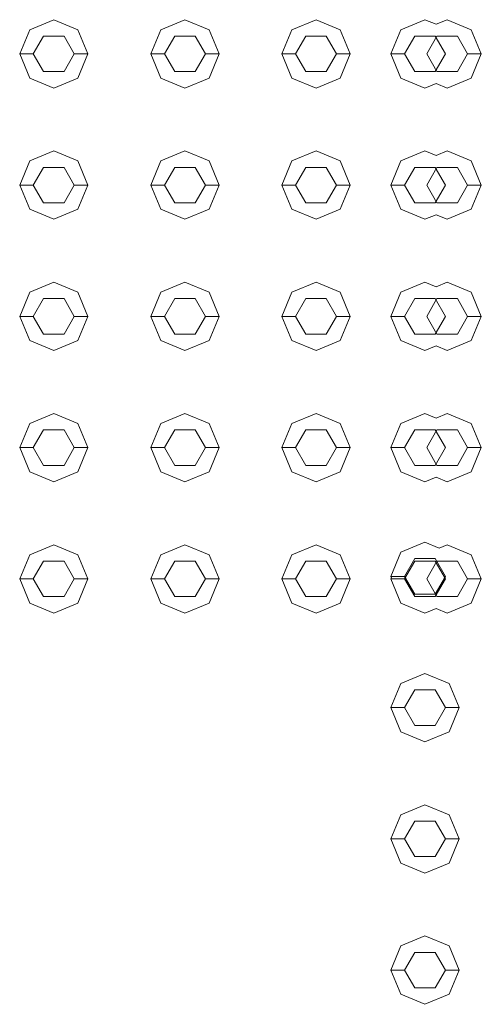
# Model space of a CAD drawing. Header units: millimetres. Extents: x 2 to 902, y -447 to 199.
# Tile 722 of 1056: x 21.955 to 22.293, y 173.377 to 174.097. Entities that reach past the tile are written whole.
import ezdxf

# ---------------------------------------------------------------- set-up
doc = ezdxf.new("R2010")
doc.units = ezdxf.units.MM
doc.header["$MEASUREMENT"] = 0
doc.layers.add('IFC-Elemento construtivo genérico-Contorno', color=253, linetype='Continuous', lineweight=5)

msp = doc.modelspace()

# ---------------------------------------------------------------- linework, layer by layer
at = {"layer": 'IFC-Elemento construtivo genérico-Contorno', "color": 7, "lineweight": 5}
for p, q in [((21.96275, 174.08989), (21.98042, 174.09721)), ((21.96275, 174.08989), (21.98042, 174.09721)), ((21.98042, 174.09721), (21.9981, 174.08989)), ((21.98042, 174.09721), (21.9981, 174.08989)), ((22.05874, 174.08989), (22.07642, 174.09721)), ((22.05874, 174.08989), (22.07642, 174.09721)), ((22.07642, 174.09721), (22.0941, 174.08989)), ((22.07642, 174.09721), (22.0941, 174.08989)), ((22.15475, 174.08989), (22.17242, 174.09721)), ((22.15475, 174.08989), (22.17242, 174.09721)), ((22.17242, 174.09721), (22.1901, 174.08989)), ((22.17242, 174.09721), (22.1901, 174.08989)), ((22.23451, 174.08989), (22.25218, 174.09721)), ((22.23451, 174.08989), (22.25218, 174.09721)), ((22.25218, 174.09721), (22.2603, 174.09385)), ((22.25218, 174.09721), (22.2603, 174.09384)), ((22.2603, 174.09385), (22.26842, 174.09721)), ((22.2603, 174.09384), (22.26842, 174.09721)), ((22.26842, 174.09721), (22.2861, 174.08989)), ((22.26842, 174.09721), (22.2861, 174.08989)), ((21.95542, 174.07221), (21.96275, 174.08989)), ((21.95542, 174.07221), (21.96275, 174.08989)), ((21.9981, 174.08989), (22.00542, 174.07221)), ((21.9981, 174.08989), (22.00542, 174.07221)), ((22.05142, 174.07221), (22.05874, 174.08989)), ((22.05142, 174.07221), (22.05874, 174.08989)), ((22.0941, 174.08989), (22.10142, 174.07221)), ((22.0941, 174.08989), (22.10142, 174.07221)), ((22.14742, 174.07221), (22.15475, 174.08989)), ((22.14742, 174.07221), (22.15475, 174.08989)), ((22.1901, 174.08989), (22.19742, 174.07221)), ((22.1901, 174.08989), (22.19742, 174.07221)), ((22.22718, 174.07221), (22.23451, 174.08989)), ((22.22718, 174.07221), (22.23451, 174.08989)), ((22.2861, 174.08989), (22.29342, 174.07221)), ((22.2861, 174.08989), (22.29342, 174.07221)), ((21.96542, 174.07221), (21.97292, 174.0852)), ((21.96542, 174.07221), (21.97292, 174.0852)), ((21.97292, 174.0852), (21.98792, 174.0852)), ((21.97292, 174.0852), (21.98792, 174.0852)), ((21.98792, 174.0852), (21.99542, 174.07221)), ((21.98792, 174.0852), (21.99542, 174.07221)), ((22.06142, 174.07221), (22.06892, 174.0852)), ((22.06142, 174.07221), (22.06892, 174.0852)), ((22.06892, 174.0852), (22.08392, 174.0852)), ((22.06892, 174.0852), (22.08392, 174.0852)), ((22.08392, 174.0852), (22.09142, 174.07221)), ((22.08392, 174.0852), (22.09142, 174.07221)), ((22.15742, 174.07221), (22.16492, 174.0852)), ((22.15742, 174.07221), (22.16492, 174.0852)), ((22.16492, 174.0852), (22.17992, 174.0852)), ((22.16492, 174.0852), (22.17992, 174.0852)), ((22.17992, 174.0852), (22.18742, 174.07221)), ((22.17992, 174.0852), (22.18742, 174.07221)), ((22.23718, 174.07221), (22.24468, 174.0852)), ((22.23718, 174.07221), (22.24468, 174.0852)), ((22.24468, 174.0852), (22.25968, 174.0852)), ((22.24468, 174.0852), (22.25968, 174.0852)), ((22.25342, 174.07221), (22.26092, 174.0852)), ((22.25342, 174.07221), (22.26092, 174.0852)), ((22.25968, 174.0852), (22.26718, 174.07221)), ((22.25968, 174.0852), (22.26718, 174.07221)), ((22.26092, 174.0852), (22.27592, 174.0852)), ((22.26092, 174.0852), (22.27592, 174.0852)), ((22.27592, 174.0852), (22.28342, 174.07221)), ((22.27592, 174.0852), (22.28342, 174.07221)), ((21.95542, 174.07221), (21.96542, 174.07221)), ((21.95542, 174.07221), (21.96275, 174.05454)), ((21.95542, 174.07221), (21.96542, 174.07221)), ((21.95542, 174.07221), (21.96275, 174.05454)), ((21.96542, 174.07221), (21.97292, 174.05922)), ((21.96542, 174.07221), (21.97292, 174.05922)), ((21.98792, 174.05922), (21.99542, 174.07221)), ((21.98792, 174.05922), (21.99542, 174.07221)), ((21.99542, 174.07221), (22.00542, 174.07221)), ((21.99542, 174.07221), (22.00542, 174.07221)), ((21.9981, 174.05454), (22.00542, 174.07221)), ((21.9981, 174.05454), (22.00542, 174.07221)), ((22.05142, 174.07221), (22.06142, 174.07221)), ((22.05142, 174.07221), (22.05874, 174.05454)), ((22.05142, 174.07221), (22.06142, 174.07221)), ((22.05142, 174.07221), (22.05874, 174.05454)), ((22.06142, 174.07221), (22.06892, 174.05922)), ((22.06142, 174.07221), (22.06892, 174.05922)), ((22.08392, 174.05922), (22.09142, 174.07221)), ((22.08392, 174.05922), (22.09142, 174.07221)), ((22.09142, 174.07221), (22.10142, 174.07221)), ((22.09142, 174.07221), (22.10142, 174.07221)), ((22.0941, 174.05454), (22.10142, 174.07221)), ((22.0941, 174.05454), (22.10142, 174.07221)), ((22.14742, 174.07221), (22.15742, 174.07221)), ((22.14742, 174.07221), (22.15475, 174.05454)), ((22.14742, 174.07221), (22.15742, 174.07221)), ((22.14742, 174.07221), (22.15475, 174.05454)), ((22.15742, 174.07221), (22.16492, 174.05922)), ((22.15742, 174.07221), (22.16492, 174.05922)), ((22.17992, 174.05922), (22.18742, 174.07221)), ((22.17992, 174.05922), (22.18742, 174.07221)), ((22.18742, 174.07221), (22.19742, 174.07221)), ((22.18742, 174.07221), (22.19742, 174.07221)), ((22.1901, 174.05454), (22.19742, 174.07221)), ((22.1901, 174.05454), (22.19742, 174.07221)), ((22.22718, 174.07221), (22.23718, 174.07221)), ((22.22718, 174.07221), (22.23451, 174.05454)), ((22.22718, 174.07221), (22.23718, 174.07221)), ((22.22718, 174.07221), (22.23451, 174.05454)), ((22.23718, 174.07221), (22.24468, 174.05922)), ((22.23718, 174.07221), (22.24468, 174.05922)), ((22.25342, 174.07221), (22.26092, 174.05922)), ((22.25342, 174.07221), (22.26092, 174.05922)), ((22.25968, 174.05922), (22.26718, 174.07221)), ((22.25968, 174.05922), (22.26718, 174.07221)), ((22.27592, 174.05922), (22.28342, 174.07221)), ((22.27592, 174.05922), (22.28342, 174.07221)), ((22.28342, 174.07221), (22.29342, 174.07221)), ((22.28342, 174.07221), (22.29342, 174.07221)), ((22.2861, 174.05454), (22.29342, 174.07221)), ((22.2861, 174.05454), (22.29342, 174.07221)), ((21.97292, 174.05922), (21.98792, 174.05922)), ((21.97292, 174.05922), (21.98792, 174.05922)), ((22.06892, 174.05922), (22.08392, 174.05922)), ((22.06892, 174.05922), (22.08392, 174.05922)), ((22.16492, 174.05922), (22.17992, 174.05922)), ((22.16492, 174.05922), (22.17992, 174.05922)), ((22.24468, 174.05922), (22.25968, 174.05922)), ((22.24468, 174.05922), (22.25968, 174.05922)), ((22.26092, 174.05922), (22.27592, 174.05922)), ((22.26092, 174.05922), (22.27592, 174.05922)), ((21.96275, 174.05454), (21.98042, 174.04721)), ((21.96275, 174.05454), (21.98042, 174.04721)), ((21.98042, 174.04721), (21.9981, 174.05454)), ((21.98042, 174.04721), (21.9981, 174.05454)), ((22.05874, 174.05454), (22.07642, 174.04721)), ((22.05874, 174.05454), (22.07642, 174.04721)), ((22.07642, 174.04721), (22.0941, 174.05454)), ((22.07642, 174.04721), (22.0941, 174.05454)), ((22.15475, 174.05454), (22.17242, 174.04721)), ((22.15475, 174.05454), (22.17242, 174.04721)), ((22.17242, 174.04721), (22.1901, 174.05454)), ((22.17242, 174.04721), (22.1901, 174.05454)), ((22.23451, 174.05454), (22.25218, 174.04721)), ((22.23451, 174.05454), (22.25218, 174.04721)), ((22.25218, 174.04721), (22.2603, 174.05057)), ((22.25218, 174.04721), (22.2603, 174.05057)), ((22.2603, 174.05057), (22.26842, 174.04721)), ((22.2603, 174.05057), (22.26842, 174.04721)), ((22.26842, 174.04721), (22.2861, 174.05454)), ((22.26842, 174.04721), (22.2861, 174.05454)), ((21.96275, 173.99389), (21.98042, 174.00121)), ((21.96275, 173.99389), (21.98042, 174.00121)), ((21.98042, 174.00121), (21.9981, 173.99389)), ((21.98042, 174.00121), (21.9981, 173.99389)), ((22.05874, 173.99389), (22.07642, 174.00121)), ((22.05874, 173.99389), (22.07642, 174.00121)), ((22.07642, 174.00121), (22.0941, 173.99389)), ((22.07642, 174.00121), (22.0941, 173.99389)), ((22.15475, 173.99389), (22.17242, 174.00121)), ((22.15475, 173.99389), (22.17242, 174.00121)), ((22.17242, 174.00121), (22.1901, 173.99389)), ((22.17242, 174.00121), (22.1901, 173.99389)), ((22.23451, 173.99389), (22.25218, 174.00121)), ((22.23451, 173.99389), (22.25218, 174.00121)), ((22.25218, 174.00121), (22.2603, 173.99785)), ((22.25218, 174.00121), (22.2603, 173.99785)), ((22.2603, 173.99785), (22.26842, 174.00121)), ((22.2603, 173.99785), (22.26842, 174.00121)), ((22.26842, 174.00121), (22.2861, 173.99389)), ((22.26842, 174.00121), (22.2861, 173.99389)), ((21.95542, 173.97621), (21.96275, 173.99389)), ((21.95542, 173.97621), (21.96275, 173.99389)), ((21.9981, 173.99389), (22.00542, 173.97621)), ((21.9981, 173.99389), (22.00542, 173.97621)), ((22.05142, 173.97621), (22.05874, 173.99389)), ((22.05142, 173.97621), (22.05874, 173.99389)), ((22.0941, 173.99389), (22.10142, 173.97621)), ((22.0941, 173.99389), (22.10142, 173.97621)), ((22.14742, 173.97621), (22.15475, 173.99389)), ((22.14742, 173.97621), (22.15475, 173.99389)), ((22.1901, 173.99389), (22.19742, 173.97621)), ((22.1901, 173.99389), (22.19742, 173.97621)), ((22.22718, 173.97621), (22.23451, 173.99389)), ((22.22718, 173.97621), (22.23451, 173.99389)), ((22.2861, 173.99389), (22.29342, 173.97621)), ((22.2861, 173.99389), (22.29342, 173.97621)), ((21.96542, 173.97621), (21.97292, 173.9892)), ((21.96542, 173.97621), (21.97292, 173.9892)), ((21.97292, 173.9892), (21.98792, 173.9892)), ((21.97292, 173.9892), (21.98792, 173.9892)), ((21.98792, 173.9892), (21.99542, 173.97621)), ((21.98792, 173.9892), (21.99542, 173.97621)), ((22.06142, 173.97621), (22.06892, 173.9892)), ((22.06142, 173.97621), (22.06892, 173.9892)), ((22.06892, 173.9892), (22.08392, 173.9892)), ((22.06892, 173.9892), (22.08392, 173.9892)), ((22.08392, 173.9892), (22.09142, 173.97621)), ((22.08392, 173.9892), (22.09142, 173.97621)), ((22.15742, 173.97621), (22.16492, 173.9892)), ((22.15742, 173.97621), (22.16492, 173.9892)), ((22.16492, 173.9892), (22.17992, 173.9892)), ((22.16492, 173.9892), (22.17992, 173.9892)), ((22.17992, 173.9892), (22.18742, 173.97621)), ((22.17992, 173.9892), (22.18742, 173.97621)), ((22.23718, 173.97621), (22.24468, 173.9892)), ((22.23718, 173.97621), (22.24468, 173.9892)), ((22.24468, 173.9892), (22.25968, 173.9892)), ((22.24468, 173.9892), (22.25968, 173.9892)), ((22.25342, 173.97621), (22.26092, 173.9892)), ((22.25342, 173.97621), (22.26092, 173.9892)), ((22.25968, 173.9892), (22.26718, 173.97621)), ((22.25968, 173.9892), (22.26718, 173.97621)), ((22.26092, 173.9892), (22.27592, 173.9892)), ((22.26092, 173.9892), (22.27592, 173.9892)), ((22.27592, 173.9892), (22.28342, 173.97621)), ((22.27592, 173.9892), (22.28342, 173.97621)), ((21.95542, 173.97621), (21.96542, 173.97621)), ((21.95542, 173.97621), (21.96275, 173.95853)), ((21.95542, 173.97621), (21.96542, 173.97621)), ((21.95542, 173.97621), (21.96275, 173.95853)), ((21.96542, 173.97621), (21.97292, 173.96322)), ((21.96542, 173.97621), (21.97292, 173.96322)), ((21.98792, 173.96322), (21.99542, 173.97621)), ((21.98792, 173.96322), (21.99542, 173.97621)), ((21.99542, 173.97621), (22.00542, 173.97621)), ((21.99542, 173.97621), (22.00542, 173.97621)), ((21.9981, 173.95853), (22.00542, 173.97621)), ((21.9981, 173.95853), (22.00542, 173.97621)), ((22.05142, 173.97621), (22.06142, 173.97621)), ((22.05142, 173.97621), (22.05874, 173.95853)), ((22.05142, 173.97621), (22.06142, 173.97621)), ((22.05142, 173.97621), (22.05874, 173.95853)), ((22.06142, 173.97621), (22.06892, 173.96322)), ((22.06142, 173.97621), (22.06892, 173.96322)), ((22.08392, 173.96322), (22.09142, 173.97621)), ((22.08392, 173.96322), (22.09142, 173.97621)), ((22.09142, 173.97621), (22.10142, 173.97621)), ((22.09142, 173.97621), (22.10142, 173.97621)), ((22.0941, 173.95853), (22.10142, 173.97621)), ((22.0941, 173.95853), (22.10142, 173.97621)), ((22.14742, 173.97621), (22.15742, 173.97621)), ((22.14742, 173.97621), (22.15475, 173.95853)), ((22.14742, 173.97621), (22.15742, 173.97621)), ((22.14742, 173.97621), (22.15475, 173.95853)), ((22.15742, 173.97621), (22.16492, 173.96322)), ((22.15742, 173.97621), (22.16492, 173.96322)), ((22.17992, 173.96322), (22.18742, 173.97621)), ((22.17992, 173.96322), (22.18742, 173.97621)), ((22.18742, 173.97621), (22.19742, 173.97621)), ((22.18742, 173.97621), (22.19742, 173.97621)), ((22.1901, 173.95853), (22.19742, 173.97621)), ((22.1901, 173.95853), (22.19742, 173.97621)), ((22.22718, 173.97621), (22.23718, 173.97621)), ((22.22718, 173.97621), (22.23451, 173.95853)), ((22.22718, 173.97621), (22.23718, 173.97621)), ((22.22718, 173.97621), (22.23451, 173.95853)), ((22.23718, 173.97621), (22.24468, 173.96322)), ((22.23718, 173.97621), (22.24468, 173.96322)), ((22.25342, 173.97621), (22.26092, 173.96322)), ((22.25342, 173.97621), (22.26092, 173.96322)), ((22.25968, 173.96322), (22.26718, 173.97621)), ((22.25968, 173.96322), (22.26718, 173.97621)), ((22.27592, 173.96322), (22.28342, 173.97621)), ((22.27592, 173.96322), (22.28342, 173.97621)), ((22.28342, 173.97621), (22.29342, 173.97621)), ((22.28342, 173.97621), (22.29342, 173.97621)), ((22.2861, 173.95853), (22.29342, 173.97621)), ((22.2861, 173.95853), (22.29342, 173.97621)), ((21.96275, 173.95853), (21.98042, 173.95121)), ((21.96275, 173.95853), (21.98042, 173.95121)), ((21.97292, 173.96322), (21.98792, 173.96322)), ((21.97292, 173.96322), (21.98792, 173.96322)), ((21.98042, 173.95121), (21.9981, 173.95853)), ((21.98042, 173.95121), (21.9981, 173.95853)), ((22.05874, 173.95853), (22.07642, 173.95121)), ((22.05874, 173.95853), (22.07642, 173.95121)), ((22.06892, 173.96322), (22.08392, 173.96322)), ((22.06892, 173.96322), (22.08392, 173.96322)), ((22.07642, 173.95121), (22.0941, 173.95853)), ((22.07642, 173.95121), (22.0941, 173.95853)), ((22.15475, 173.95853), (22.17242, 173.95121)), ((22.15475, 173.95853), (22.17242, 173.95121)), ((22.16492, 173.96322), (22.17992, 173.96322)), ((22.16492, 173.96322), (22.17992, 173.96322)), ((22.17242, 173.95121), (22.1901, 173.95853)), ((22.17242, 173.95121), (22.1901, 173.95853)), ((22.23451, 173.95853), (22.25218, 173.95121)), ((22.23451, 173.95853), (22.25218, 173.95121)), ((22.24468, 173.96322), (22.25968, 173.96322)), ((22.24468, 173.96322), (22.25968, 173.96322)), ((22.26092, 173.96322), (22.27592, 173.96322)), ((22.26092, 173.96322), (22.27592, 173.96322)), ((22.26842, 173.95121), (22.2861, 173.95853)), ((22.26842, 173.95121), (22.2861, 173.95853)), ((22.25218, 173.95121), (22.2603, 173.95456)), ((22.25218, 173.95121), (22.2603, 173.95456)), ((22.2603, 173.95456), (22.26842, 173.95121)), ((22.2603, 173.95456), (22.26842, 173.95121)), ((21.96275, 173.89788), (21.98042, 173.90521)), ((21.96275, 173.89788), (21.98042, 173.90521)), ((21.98042, 173.90521), (21.9981, 173.89788)), ((21.98042, 173.90521), (21.9981, 173.89788)), ((22.05874, 173.89788), (22.07642, 173.90521)), ((22.05874, 173.89788), (22.07642, 173.90521)), ((22.07642, 173.90521), (22.0941, 173.89788)), ((22.07642, 173.90521), (22.0941, 173.89788)), ((22.15475, 173.89788), (22.17242, 173.90521)), ((22.15475, 173.89788), (22.17242, 173.90521)), ((22.17242, 173.90521), (22.1901, 173.89788)), ((22.17242, 173.90521), (22.1901, 173.89788)), ((22.23451, 173.89788), (22.25218, 173.90521)), ((22.23451, 173.89788), (22.25218, 173.90521)), ((22.25218, 173.90521), (22.2603, 173.90185)), ((22.25218, 173.90521), (22.2603, 173.90184)), ((22.2603, 173.90185), (22.26842, 173.90521)), ((22.2603, 173.90184), (22.26842, 173.90521)), ((22.26842, 173.90521), (22.2861, 173.89788)), ((22.26842, 173.90521), (22.2861, 173.89788)), ((21.95542, 173.88021), (21.96275, 173.89788)), ((21.95542, 173.88021), (21.96275, 173.89788)), ((21.96542, 173.88021), (21.97292, 173.8932)), ((21.96542, 173.88021), (21.97292, 173.8932)), ((21.97292, 173.8932), (21.98792, 173.8932)), ((21.97292, 173.8932), (21.98792, 173.8932)), ((21.98792, 173.8932), (21.99542, 173.88021)), ((21.98792, 173.8932), (21.99542, 173.88021)), ((21.9981, 173.89788), (22.00542, 173.88021)), ((21.9981, 173.89788), (22.00542, 173.88021)), ((22.05142, 173.88021), (22.05874, 173.89788)), ((22.05142, 173.88021), (22.05874, 173.89788)), ((22.06142, 173.88021), (22.06892, 173.8932)), ((22.06142, 173.88021), (22.06892, 173.8932)), ((22.06892, 173.8932), (22.08392, 173.8932)), ((22.06892, 173.8932), (22.08392, 173.8932)), ((22.08392, 173.8932), (22.09142, 173.88021)), ((22.08392, 173.8932), (22.09142, 173.88021)), ((22.0941, 173.89788), (22.10142, 173.88021)), ((22.0941, 173.89788), (22.10142, 173.88021)), ((22.14742, 173.88021), (22.15475, 173.89788)), ((22.14742, 173.88021), (22.15475, 173.89788)), ((22.15742, 173.88021), (22.16492, 173.8932)), ((22.15742, 173.88021), (22.16492, 173.8932)), ((22.16492, 173.8932), (22.17992, 173.8932)), ((22.16492, 173.8932), (22.17992, 173.8932)), ((22.17992, 173.8932), (22.18742, 173.88021)), ((22.17992, 173.8932), (22.18742, 173.88021)), ((22.1901, 173.89788), (22.19742, 173.88021)), ((22.1901, 173.89788), (22.19742, 173.88021)), ((22.22718, 173.88021), (22.23451, 173.89788)), ((22.22718, 173.88021), (22.23451, 173.89788)), ((22.23718, 173.88021), (22.24468, 173.8932)), ((22.23718, 173.88021), (22.24468, 173.8932)), ((22.24468, 173.8932), (22.25968, 173.8932)), ((22.24468, 173.8932), (22.25968, 173.8932)), ((22.25342, 173.88021), (22.26092, 173.8932)), ((22.25342, 173.88021), (22.26092, 173.8932)), ((22.25968, 173.8932), (22.26718, 173.88021)), ((22.25968, 173.8932), (22.26718, 173.88021)), ((22.26092, 173.8932), (22.27592, 173.8932)), ((22.26092, 173.8932), (22.27592, 173.8932)), ((22.27592, 173.8932), (22.28342, 173.88021)), ((22.27592, 173.8932), (22.28342, 173.88021)), ((22.2861, 173.89788), (22.29342, 173.88021)), ((22.2861, 173.89788), (22.29342, 173.88021)), ((21.95542, 173.88021), (21.96542, 173.88021)), ((21.95542, 173.88021), (21.96275, 173.86253)), ((21.95542, 173.88021), (21.96542, 173.88021)), ((21.95542, 173.88021), (21.96275, 173.86253)), ((21.96542, 173.88021), (21.97292, 173.86722)), ((21.96542, 173.88021), (21.97292, 173.86722)), ((21.98792, 173.86722), (21.99542, 173.88021)), ((21.98792, 173.86722), (21.99542, 173.88021)), ((21.99542, 173.88021), (22.00542, 173.88021)), ((21.99542, 173.88021), (22.00542, 173.88021)), ((21.9981, 173.86253), (22.00542, 173.88021)), ((21.9981, 173.86253), (22.00542, 173.88021)), ((22.05142, 173.88021), (22.06142, 173.88021)), ((22.05142, 173.88021), (22.05874, 173.86253)), ((22.05142, 173.88021), (22.06142, 173.88021)), ((22.05142, 173.88021), (22.05874, 173.86253)), ((22.06142, 173.88021), (22.06892, 173.86722)), ((22.06142, 173.88021), (22.06892, 173.86722)), ((22.08392, 173.86722), (22.09142, 173.88021)), ((22.08392, 173.86722), (22.09142, 173.88021)), ((22.09142, 173.88021), (22.10142, 173.88021)), ((22.09142, 173.88021), (22.10142, 173.88021)), ((22.0941, 173.86253), (22.10142, 173.88021)), ((22.0941, 173.86253), (22.10142, 173.88021)), ((22.14742, 173.88021), (22.15742, 173.88021)), ((22.14742, 173.88021), (22.15475, 173.86253)), ((22.14742, 173.88021), (22.15742, 173.88021)), ((22.14742, 173.88021), (22.15475, 173.86253)), ((22.15742, 173.88021), (22.16492, 173.86722)), ((22.15742, 173.88021), (22.16492, 173.86722)), ((22.17992, 173.86722), (22.18742, 173.88021)), ((22.17992, 173.86722), (22.18742, 173.88021)), ((22.18742, 173.88021), (22.19742, 173.88021)), ((22.18742, 173.88021), (22.19742, 173.88021)), ((22.1901, 173.86253), (22.19742, 173.88021)), ((22.1901, 173.86253), (22.19742, 173.88021)), ((22.22718, 173.88021), (22.23718, 173.88021)), ((22.22718, 173.88021), (22.23451, 173.86253)), ((22.22718, 173.88021), (22.23718, 173.88021)), ((22.22718, 173.88021), (22.23451, 173.86253)), ((22.23718, 173.88021), (22.24468, 173.86722)), ((22.23718, 173.88021), (22.24468, 173.86722)), ((22.25342, 173.88021), (22.26092, 173.86722)), ((22.25342, 173.88021), (22.26092, 173.86722)), ((22.25968, 173.86722), (22.26718, 173.88021)), ((22.25968, 173.86722), (22.26718, 173.88021)), ((22.27592, 173.86722), (22.28342, 173.88021)), ((22.27592, 173.86722), (22.28342, 173.88021)), ((22.28342, 173.88021), (22.29342, 173.88021)), ((22.28342, 173.88021), (22.29342, 173.88021)), ((22.2861, 173.86253), (22.29342, 173.88021)), ((22.2861, 173.86253), (22.29342, 173.88021)), ((21.96275, 173.86253), (21.98042, 173.85521)), ((21.96275, 173.86253), (21.98042, 173.85521)), ((21.97292, 173.86722), (21.98792, 173.86722)), ((21.97292, 173.86722), (21.98792, 173.86722)), ((21.98042, 173.85521), (21.9981, 173.86253)), ((21.98042, 173.85521), (21.9981, 173.86253)), ((22.05874, 173.86253), (22.07642, 173.85521)), ((22.05874, 173.86253), (22.07642, 173.85521)), ((22.06892, 173.86722), (22.08392, 173.86722)), ((22.06892, 173.86722), (22.08392, 173.86722)), ((22.07642, 173.85521), (22.0941, 173.86253)), ((22.07642, 173.85521), (22.0941, 173.86253)), ((22.15475, 173.86253), (22.17242, 173.85521)), ((22.15475, 173.86253), (22.17242, 173.85521)), ((22.16492, 173.86722), (22.17992, 173.86722)), ((22.16492, 173.86722), (22.17992, 173.86722)), ((22.17242, 173.85521), (22.1901, 173.86253)), ((22.17242, 173.85521), (22.1901, 173.86253)), ((22.23451, 173.86253), (22.25218, 173.85521)), ((22.23451, 173.86253), (22.25218, 173.85521)), ((22.24468, 173.86722), (22.25968, 173.86722)), ((22.24468, 173.86722), (22.25968, 173.86722)), ((22.26092, 173.86722), (22.27592, 173.86722)), ((22.26092, 173.86722), (22.27592, 173.86722)), ((22.26842, 173.85521), (22.2861, 173.86253)), ((22.26842, 173.85521), (22.2861, 173.86253)), ((22.25218, 173.85521), (22.2603, 173.85857)), ((22.25218, 173.85521), (22.2603, 173.85857)), ((22.2603, 173.85857), (22.26842, 173.85521)), ((22.2603, 173.85857), (22.26842, 173.85521)), ((21.96275, 173.80189), (21.98042, 173.80921)), ((21.96275, 173.80189), (21.98042, 173.80921)), ((21.98042, 173.80921), (21.9981, 173.80189)), ((21.98042, 173.80921), (21.9981, 173.80189)), ((22.05874, 173.80189), (22.07642, 173.80921)), ((22.05874, 173.80189), (22.07642, 173.80921)), ((22.07642, 173.80921), (22.0941, 173.80189)), ((22.07642, 173.80921), (22.0941, 173.80189)), ((22.15475, 173.80189), (22.17242, 173.80921)), ((22.15475, 173.80189), (22.17242, 173.80921)), ((22.17242, 173.80921), (22.1901, 173.80189)), ((22.17242, 173.80921), (22.1901, 173.80189)), ((22.23451, 173.80189), (22.25218, 173.80921)), ((22.23451, 173.80189), (22.25218, 173.80921)), ((22.25218, 173.80921), (22.2603, 173.80585)), ((22.25218, 173.80921), (22.2603, 173.80584)), ((22.2603, 173.80585), (22.26842, 173.80921)), ((22.2603, 173.80584), (22.26842, 173.80921)), ((22.26842, 173.80921), (22.2861, 173.80189)), ((22.26842, 173.80921), (22.2861, 173.80189)), ((21.95542, 173.78421), (21.96275, 173.80189)), ((21.95542, 173.78421), (21.96275, 173.80189)), ((21.9981, 173.80189), (22.00542, 173.78421)), ((21.9981, 173.80189), (22.00542, 173.78421)), ((22.05142, 173.78421), (22.05874, 173.80189)), ((22.05142, 173.78421), (22.05874, 173.80189)), ((22.0941, 173.80189), (22.10142, 173.78421)), ((22.0941, 173.80189), (22.10142, 173.78421)), ((22.14742, 173.78421), (22.15475, 173.80189)), ((22.14742, 173.78421), (22.15475, 173.80189)), ((22.1901, 173.80189), (22.19742, 173.78421)), ((22.1901, 173.80189), (22.19742, 173.78421)), ((22.22718, 173.78421), (22.23451, 173.80189)), ((22.22718, 173.78421), (22.23451, 173.80189)), ((22.2861, 173.80189), (22.29342, 173.78421)), ((22.2861, 173.80189), (22.29342, 173.78421)), ((21.96542, 173.78421), (21.97292, 173.7972)), ((21.96542, 173.78421), (21.97292, 173.7972)), ((21.97292, 173.7972), (21.98792, 173.7972)), ((21.97292, 173.7972), (21.98792, 173.7972)), ((21.98792, 173.7972), (21.99542, 173.78421)), ((21.98792, 173.7972), (21.99542, 173.78421)), ((22.06142, 173.78421), (22.06892, 173.7972)), ((22.06142, 173.78421), (22.06892, 173.7972)), ((22.06892, 173.7972), (22.08392, 173.7972)), ((22.06892, 173.7972), (22.08392, 173.7972)), ((22.08392, 173.7972), (22.09142, 173.78421)), ((22.08392, 173.7972), (22.09142, 173.78421)), ((22.15742, 173.78421), (22.16492, 173.7972)), ((22.15742, 173.78421), (22.16492, 173.7972)), ((22.16492, 173.7972), (22.17992, 173.7972)), ((22.16492, 173.7972), (22.17992, 173.7972)), ((22.17992, 173.7972), (22.18742, 173.78421)), ((22.17992, 173.7972), (22.18742, 173.78421)), ((22.23718, 173.78421), (22.24468, 173.7972)), ((22.23718, 173.78421), (22.24468, 173.7972)), ((22.24468, 173.7972), (22.25968, 173.7972)), ((22.24468, 173.7972), (22.25968, 173.7972)), ((22.25342, 173.78421), (22.26092, 173.7972)), ((22.25342, 173.78421), (22.26092, 173.7972)), ((22.25968, 173.7972), (22.26718, 173.78421)), ((22.25968, 173.7972), (22.26718, 173.78421)), ((22.26092, 173.7972), (22.27592, 173.7972)), ((22.26092, 173.7972), (22.27592, 173.7972)), ((22.27592, 173.7972), (22.28342, 173.78421)), ((22.27592, 173.7972), (22.28342, 173.78421)), ((21.95542, 173.78421), (21.96542, 173.78421)), ((21.95542, 173.78421), (21.96275, 173.76653)), ((21.95542, 173.78421), (21.96542, 173.78421)), ((21.95542, 173.78421), (21.96275, 173.76653)), ((21.96542, 173.78421), (21.97292, 173.77121)), ((21.96542, 173.78421), (21.97292, 173.77121)), ((21.98792, 173.77121), (21.99542, 173.78421)), ((21.98792, 173.77121), (21.99542, 173.78421)), ((21.99542, 173.78421), (22.00542, 173.78421)), ((21.99542, 173.78421), (22.00542, 173.78421)), ((21.9981, 173.76653), (22.00542, 173.78421)), ((21.9981, 173.76653), (22.00542, 173.78421)), ((22.05142, 173.78421), (22.06142, 173.78421)), ((22.05142, 173.78421), (22.05874, 173.76653)), ((22.05142, 173.78421), (22.06142, 173.78421)), ((22.05142, 173.78421), (22.05874, 173.76653)), ((22.06142, 173.78421), (22.06892, 173.77121)), ((22.06142, 173.78421), (22.06892, 173.77121)), ((22.08392, 173.77121), (22.09142, 173.78421)), ((22.08392, 173.77121), (22.09142, 173.78421)), ((22.09142, 173.78421), (22.10142, 173.78421)), ((22.09142, 173.78421), (22.10142, 173.78421)), ((22.0941, 173.76653), (22.10142, 173.78421)), ((22.0941, 173.76653), (22.10142, 173.78421)), ((22.14742, 173.78421), (22.15742, 173.78421)), ((22.14742, 173.78421), (22.15475, 173.76653)), ((22.14742, 173.78421), (22.15742, 173.78421)), ((22.14742, 173.78421), (22.15475, 173.76653)), ((22.15742, 173.78421), (22.16492, 173.77121)), ((22.15742, 173.78421), (22.16492, 173.77121)), ((22.17992, 173.77121), (22.18742, 173.78421)), ((22.17992, 173.77121), (22.18742, 173.78421)), ((22.18742, 173.78421), (22.19742, 173.78421)), ((22.18742, 173.78421), (22.19742, 173.78421)), ((22.1901, 173.76653), (22.19742, 173.78421)), ((22.1901, 173.76653), (22.19742, 173.78421)), ((22.22718, 173.78421), (22.23718, 173.78421)), ((22.22718, 173.78421), (22.23451, 173.76653)), ((22.22718, 173.78421), (22.23718, 173.78421)), ((22.22718, 173.78421), (22.23451, 173.76653)), ((22.23718, 173.78421), (22.24468, 173.77121)), ((22.23718, 173.78421), (22.24468, 173.77121)), ((22.25342, 173.78421), (22.26092, 173.77121)), ((22.25342, 173.78421), (22.26092, 173.77121)), ((22.25968, 173.77121), (22.26718, 173.78421)), ((22.25968, 173.77121), (22.26718, 173.78421)), ((22.27592, 173.77121), (22.28342, 173.78421)), ((22.27592, 173.77121), (22.28342, 173.78421)), ((22.28342, 173.78421), (22.29342, 173.78421)), ((22.28342, 173.78421), (22.29342, 173.78421)), ((22.2861, 173.76653), (22.29342, 173.78421)), ((22.2861, 173.76653), (22.29342, 173.78421)), ((21.97292, 173.77121), (21.98792, 173.77121)), ((21.97292, 173.77121), (21.98792, 173.77121)), ((22.06892, 173.77121), (22.08392, 173.77121)), ((22.06892, 173.77121), (22.08392, 173.77121)), ((22.16492, 173.77121), (22.17992, 173.77121)), ((22.16492, 173.77121), (22.17992, 173.77121)), ((22.24468, 173.77121), (22.25968, 173.77121)), ((22.24468, 173.77121), (22.25968, 173.77121)), ((22.26092, 173.77121), (22.27592, 173.77121)), ((22.26092, 173.77121), (22.27592, 173.77121)), ((21.96275, 173.76653), (21.98042, 173.75921)), ((21.96275, 173.76653), (21.98042, 173.75921)), ((21.98042, 173.75921), (21.9981, 173.76653)), ((21.98042, 173.75921), (21.9981, 173.76653)), ((22.05874, 173.76653), (22.07642, 173.75921)), ((22.05874, 173.76653), (22.07642, 173.75921)), ((22.07642, 173.75921), (22.0941, 173.76653)), ((22.07642, 173.75921), (22.0941, 173.76653)), ((22.15475, 173.76653), (22.17242, 173.75921)), ((22.15475, 173.76653), (22.17242, 173.75921)), ((22.17242, 173.75921), (22.1901, 173.76653)), ((22.17242, 173.75921), (22.1901, 173.76653)), ((22.23451, 173.76653), (22.25218, 173.75921)), ((22.23451, 173.76653), (22.25218, 173.75921)), ((22.25218, 173.75921), (22.2603, 173.76257)), ((22.25218, 173.75921), (22.2603, 173.76257)), ((22.2603, 173.76257), (22.26842, 173.75921)), ((22.2603, 173.76257), (22.26842, 173.75921)), ((22.26842, 173.75921), (22.2861, 173.76653)), ((22.26842, 173.75921), (22.2861, 173.76653)), ((21.96275, 173.70588), (21.98042, 173.71321)), ((21.96275, 173.70588), (21.98042, 173.71321)), ((21.98042, 173.71321), (21.9981, 173.70588)), ((21.98042, 173.71321), (21.9981, 173.70588)), ((22.05874, 173.70588), (22.07642, 173.71321)), ((22.05874, 173.70588), (22.07642, 173.71321)), ((22.07642, 173.71321), (22.0941, 173.70588)), ((22.07642, 173.71321), (22.0941, 173.70588)), ((22.15475, 173.70588), (22.17242, 173.71321)), ((22.15475, 173.70588), (22.17242, 173.71321)), ((22.17242, 173.71321), (22.1901, 173.70588)), ((22.17242, 173.71321), (22.1901, 173.70588)), ((22.23451, 173.70773), (22.25218, 173.71505)), ((22.23451, 173.70773), (22.25218, 173.71505)), ((22.25218, 173.71505), (22.26253, 173.71077)), ((22.25218, 173.71505), (22.26253, 173.71077)), ((22.26253, 173.71077), (22.26842, 173.71321)), ((22.26253, 173.71077), (22.26842, 173.71321)), ((22.26842, 173.71321), (22.2861, 173.70588)), ((22.26842, 173.71321), (22.2861, 173.70588)), ((21.95542, 173.68821), (21.96275, 173.70588)), ((21.95542, 173.68821), (21.96275, 173.70588)), ((21.9981, 173.70588), (22.00542, 173.68821)), ((21.9981, 173.70588), (22.00542, 173.68821)), ((22.05142, 173.68821), (22.05874, 173.70588)), ((22.05142, 173.68821), (22.05874, 173.70588)), ((22.0941, 173.70588), (22.10142, 173.68821)), ((22.0941, 173.70588), (22.10142, 173.68821)), ((22.14742, 173.68821), (22.15475, 173.70588)), ((22.14742, 173.68821), (22.15475, 173.70588)), ((22.1901, 173.70588), (22.19742, 173.68821)), ((22.1901, 173.70588), (22.19742, 173.68821)), ((22.22718, 173.69005), (22.23451, 173.70773)), ((22.22718, 173.69005), (22.23451, 173.70773)), ((22.2861, 173.70588), (22.29342, 173.68821)), ((22.2861, 173.70588), (22.29342, 173.68821)), ((21.96542, 173.68821), (21.97292, 173.7012)), ((21.96542, 173.68821), (21.97292, 173.7012)), ((21.97292, 173.7012), (21.98792, 173.7012)), ((21.97292, 173.7012), (21.98792, 173.7012)), ((21.98792, 173.7012), (21.99542, 173.68821)), ((21.98792, 173.7012), (21.99542, 173.68821)), ((22.06142, 173.68821), (22.06892, 173.7012)), ((22.06142, 173.68821), (22.06892, 173.7012)), ((22.06892, 173.7012), (22.08392, 173.7012)), ((22.06892, 173.7012), (22.08392, 173.7012)), ((22.08392, 173.7012), (22.09142, 173.68821)), ((22.08392, 173.7012), (22.09142, 173.68821)), ((22.15742, 173.68821), (22.16492, 173.7012)), ((22.15742, 173.68821), (22.16492, 173.7012)), ((22.16492, 173.7012), (22.17992, 173.7012)), ((22.16492, 173.7012), (22.17992, 173.7012)), ((22.17992, 173.7012), (22.18742, 173.68821)), ((22.17992, 173.7012), (22.18742, 173.68821)), ((22.23718, 173.69005), (22.24468, 173.70304)), ((22.23718, 173.69005), (22.24468, 173.70304)), ((22.23718, 173.68821), (22.24468, 173.7012)), ((22.23718, 173.68821), (22.24468, 173.7012)), ((22.24468, 173.70304), (22.25968, 173.70304)), ((22.24468, 173.70304), (22.25968, 173.70304)), ((22.24468, 173.7012), (22.25968, 173.7012)), ((22.24468, 173.7012), (22.25968, 173.7012)), ((22.25342, 173.68821), (22.26092, 173.7012)), ((22.25342, 173.68821), (22.26092, 173.7012)), ((22.25968, 173.70304), (22.26718, 173.69005)), ((22.25968, 173.70304), (22.26718, 173.69005)), ((22.25968, 173.7012), (22.26718, 173.68821)), ((22.25968, 173.7012), (22.26718, 173.68821)), ((22.26075, 173.7012), (22.27592, 173.7012)), ((22.26092, 173.7012), (22.27592, 173.7012)), ((22.27592, 173.7012), (22.28342, 173.68821)), ((22.27592, 173.7012), (22.28342, 173.68821)), ((22.22718, 173.69005), (22.23718, 173.69005)), ((22.22718, 173.69005), (22.22757, 173.68913)), ((22.22718, 173.69005), (22.23718, 173.69005)), ((22.22718, 173.69005), (22.22757, 173.68913)), ((22.23718, 173.69005), (22.24468, 173.67705)), ((22.23718, 173.69005), (22.24468, 173.67705)), ((22.25968, 173.67705), (22.26718, 173.69005)), ((22.25968, 173.67705), (22.26718, 173.69005)), ((21.95542, 173.68821), (21.96542, 173.68821)), ((21.95542, 173.68821), (21.96275, 173.67053)), ((21.95542, 173.68821), (21.96542, 173.68821)), ((21.95542, 173.68821), (21.96275, 173.67053)), ((21.96542, 173.68821), (21.97292, 173.67522)), ((21.96542, 173.68821), (21.97292, 173.67522)), ((21.98792, 173.67522), (21.99542, 173.68821)), ((21.98792, 173.67522), (21.99542, 173.68821)), ((21.99542, 173.68821), (22.00542, 173.68821)), ((21.99542, 173.68821), (22.00542, 173.68821)), ((21.9981, 173.67053), (22.00542, 173.68821)), ((21.9981, 173.67053), (22.00542, 173.68821)), ((22.05142, 173.68821), (22.06142, 173.68821)), ((22.05142, 173.68821), (22.05874, 173.67053)), ((22.05142, 173.68821), (22.06142, 173.68821)), ((22.05142, 173.68821), (22.05874, 173.67053)), ((22.06142, 173.68821), (22.06892, 173.67522)), ((22.06142, 173.68821), (22.06892, 173.67522)), ((22.08392, 173.67522), (22.09142, 173.68821)), ((22.08392, 173.67522), (22.09142, 173.68821)), ((22.09142, 173.68821), (22.10142, 173.68821)), ((22.09142, 173.68821), (22.10142, 173.68821)), ((22.0941, 173.67053), (22.10142, 173.68821)), ((22.0941, 173.67053), (22.10142, 173.68821)), ((22.14742, 173.68821), (22.15742, 173.68821)), ((22.14742, 173.68821), (22.15475, 173.67053)), ((22.14742, 173.68821), (22.15742, 173.68821)), ((22.14742, 173.68821), (22.15475, 173.67053)), ((22.15742, 173.68821), (22.16492, 173.67522)), ((22.15742, 173.68821), (22.16492, 173.67522)), ((22.17992, 173.67522), (22.18742, 173.68821)), ((22.17992, 173.67522), (22.18742, 173.68821)), ((22.18742, 173.68821), (22.19742, 173.68821)), ((22.18742, 173.68821), (22.19742, 173.68821)), ((22.1901, 173.67053), (22.19742, 173.68821)), ((22.1901, 173.67053), (22.19742, 173.68821)), ((22.22718, 173.68821), (22.22757, 173.68913)), ((22.22718, 173.68821), (22.22757, 173.68913)), ((22.22718, 173.68821), (22.23718, 173.68821)), ((22.22718, 173.68821), (22.23451, 173.67053)), ((22.22718, 173.68821), (22.23718, 173.68821)), ((22.22718, 173.68821), (22.23451, 173.67053)), ((22.23718, 173.68821), (22.24468, 173.67522)), ((22.23718, 173.68821), (22.24468, 173.67522)), ((22.25342, 173.68821), (22.26092, 173.67522)), ((22.25342, 173.68821), (22.26092, 173.67522)), ((22.25968, 173.67522), (22.26718, 173.68821)), ((22.25968, 173.67522), (22.26718, 173.68821)), ((22.27592, 173.67522), (22.28342, 173.68821)), ((22.27592, 173.67522), (22.28342, 173.68821)), ((22.28342, 173.68821), (22.29342, 173.68821)), ((22.28342, 173.68821), (22.29342, 173.68821)), ((22.2861, 173.67053), (22.29342, 173.68821)), ((22.2861, 173.67053), (22.29342, 173.68821)), ((22.24468, 173.67705), (22.25986, 173.67705)), ((22.24468, 173.67705), (22.25986, 173.67705)), ((21.96275, 173.67053), (21.98042, 173.66321)), ((21.96275, 173.67053), (21.98042, 173.66321)), ((21.97292, 173.67522), (21.98792, 173.67522)), ((21.97292, 173.67522), (21.98792, 173.67522)), ((21.98042, 173.66321), (21.9981, 173.67053)), ((21.98042, 173.66321), (21.9981, 173.67053)), ((22.05874, 173.67053), (22.07642, 173.66321)), ((22.05874, 173.67053), (22.07642, 173.66321)), ((22.06892, 173.67522), (22.08392, 173.67522)), ((22.06892, 173.67522), (22.08392, 173.67522)), ((22.07642, 173.66321), (22.0941, 173.67053)), ((22.07642, 173.66321), (22.0941, 173.67053)), ((22.15475, 173.67053), (22.17242, 173.66321)), ((22.15475, 173.67053), (22.17242, 173.66321)), ((22.16492, 173.67522), (22.17992, 173.67522)), ((22.16492, 173.67522), (22.17992, 173.67522)), ((22.17242, 173.66321), (22.1901, 173.67053)), ((22.17242, 173.66321), (22.1901, 173.67053)), ((22.23451, 173.67053), (22.25218, 173.66321)), ((22.23451, 173.67053), (22.25218, 173.66321)), ((22.24468, 173.67522), (22.25968, 173.67522)), ((22.24468, 173.67522), (22.25968, 173.67522)), ((22.26092, 173.67522), (22.27592, 173.67522)), ((22.26092, 173.67522), (22.27592, 173.67522)), ((22.26842, 173.66321), (22.2861, 173.67053)), ((22.26842, 173.66321), (22.2861, 173.67053)), ((22.25218, 173.66321), (22.2603, 173.66657)), ((22.25218, 173.66321), (22.2603, 173.66657)), ((22.2603, 173.66657), (22.26842, 173.66321)), ((22.2603, 173.66657), (22.26842, 173.66321)), ((22.23451, 173.61172), (22.25218, 173.61905)), ((22.23451, 173.61172), (22.25218, 173.61905)), ((22.25218, 173.61905), (22.26986, 173.61172)), ((22.25218, 173.61905), (22.26986, 173.61172)), ((22.22718, 173.59405), (22.23451, 173.61172)), ((22.22718, 173.59405), (22.23451, 173.61172)), ((22.26986, 173.61172), (22.27718, 173.59405)), ((22.26986, 173.61172), (22.27718, 173.59405)), ((22.23718, 173.59405), (22.24468, 173.60704)), ((22.23718, 173.59405), (22.24468, 173.60704)), ((22.24468, 173.60704), (22.25968, 173.60704)), ((22.24468, 173.60704), (22.25968, 173.60704)), ((22.25968, 173.60704), (22.26718, 173.59405)), ((22.25968, 173.60704), (22.26718, 173.59405)), ((22.22718, 173.59405), (22.23718, 173.59405)), ((22.22718, 173.59405), (22.23451, 173.57637)), ((22.22718, 173.59405), (22.23718, 173.59405)), ((22.22718, 173.59405), (22.23451, 173.57637)), ((22.23718, 173.59405), (22.24468, 173.58106)), ((22.23718, 173.59405), (22.24468, 173.58106)), ((22.25968, 173.58106), (22.26718, 173.59405)), ((22.25968, 173.58106), (22.26718, 173.59405)), ((22.26718, 173.59405), (22.27718, 173.59405)), ((22.26718, 173.59405), (22.27718, 173.59405)), ((22.26986, 173.57637), (22.27718, 173.59405)), ((22.26986, 173.57637), (22.27718, 173.59405)), ((22.23451, 173.57637), (22.25218, 173.56905)), ((22.23451, 173.57637), (22.25218, 173.56905)), ((22.24468, 173.58106), (22.25968, 173.58106)), ((22.24468, 173.58106), (22.25968, 173.58106)), ((22.25218, 173.56905), (22.26986, 173.57637)), ((22.25218, 173.56905), (22.26986, 173.57637)), ((22.23451, 173.51573), (22.25218, 173.52305)), ((22.23451, 173.51573), (22.25218, 173.52305)), ((22.25218, 173.52305), (22.26986, 173.51573)), ((22.25218, 173.52305), (22.26986, 173.51573)), ((22.22718, 173.49805), (22.23451, 173.51573)), ((22.22718, 173.49805), (22.23451, 173.51573)), ((22.23718, 173.49805), (22.24468, 173.51104)), ((22.23718, 173.49805), (22.24468, 173.51104)), ((22.24468, 173.51104), (22.25968, 173.51104)), ((22.24468, 173.51104), (22.25968, 173.51104)), ((22.25968, 173.51104), (22.26718, 173.49805)), ((22.25968, 173.51104), (22.26718, 173.49805)), ((22.26986, 173.51573), (22.27718, 173.49805)), ((22.26986, 173.51573), (22.27718, 173.49805)), ((22.22718, 173.49805), (22.23718, 173.49805)), ((22.22718, 173.49805), (22.23451, 173.48038)), ((22.22718, 173.49805), (22.23718, 173.49805)), ((22.22718, 173.49805), (22.23451, 173.48038)), ((22.23718, 173.49805), (22.24468, 173.48506)), ((22.23718, 173.49805), (22.24468, 173.48506)), ((22.25968, 173.48506), (22.26718, 173.49805)), ((22.25968, 173.48506), (22.26718, 173.49805)), ((22.26718, 173.49805), (22.27718, 173.49805)), ((22.26718, 173.49805), (22.27718, 173.49805)), ((22.26986, 173.48038), (22.27718, 173.49805)), ((22.26986, 173.48038), (22.27718, 173.49805)), ((22.24468, 173.48506), (22.25968, 173.48506)), ((22.24468, 173.48506), (22.25968, 173.48506)), ((22.23451, 173.48038), (22.25218, 173.47305)), ((22.23451, 173.48038), (22.25218, 173.47305)), ((22.25218, 173.47305), (22.26986, 173.48038)), ((22.25218, 173.47305), (22.26986, 173.48038)), ((22.23451, 173.41973), (22.25218, 173.42704)), ((22.23451, 173.41973), (22.25218, 173.42704)), ((22.25218, 173.42704), (22.26986, 173.41973)), ((22.25218, 173.42704), (22.26986, 173.41973)), ((22.22718, 173.40204), (22.23451, 173.41973)), ((22.22718, 173.40204), (22.23451, 173.41973)), ((22.26986, 173.41973), (22.27718, 173.40204)), ((22.26986, 173.41973), (22.27718, 173.40204)), ((22.23718, 173.40204), (22.24468, 173.41504)), ((22.23718, 173.40204), (22.24468, 173.41504)), ((22.24468, 173.41504), (22.25968, 173.41504)), ((22.24468, 173.41504), (22.25968, 173.41504)), ((22.25968, 173.41504), (22.26718, 173.40204)), ((22.25968, 173.41504), (22.26718, 173.40204)), ((22.22718, 173.40204), (22.23718, 173.40204)), ((22.22718, 173.40204), (22.23451, 173.38437)), ((22.22718, 173.40204), (22.23718, 173.40204)), ((22.22718, 173.40204), (22.23451, 173.38437)), ((22.23718, 173.40204), (22.24468, 173.38906)), ((22.23718, 173.40204), (22.24468, 173.38906)), ((22.25968, 173.38906), (22.26718, 173.40204)), ((22.25968, 173.38906), (22.26718, 173.40204)), ((22.26718, 173.40204), (22.27718, 173.40204)), ((22.26718, 173.40204), (22.27718, 173.40204)), ((22.26986, 173.38437), (22.27718, 173.40204)), ((22.26986, 173.38437), (22.27718, 173.40204)), ((22.24468, 173.38906), (22.25968, 173.38906)), ((22.24468, 173.38906), (22.25968, 173.38906)), ((22.23451, 173.38437), (22.25218, 173.37704)), ((22.23451, 173.38437), (22.25218, 173.37704)), ((22.25218, 173.37704), (22.26986, 173.38437)), ((22.25218, 173.37704), (22.26986, 173.38437))]:
    msp.add_line(p, q, dxfattribs=at)

doc.saveas('drawing.dxf')
